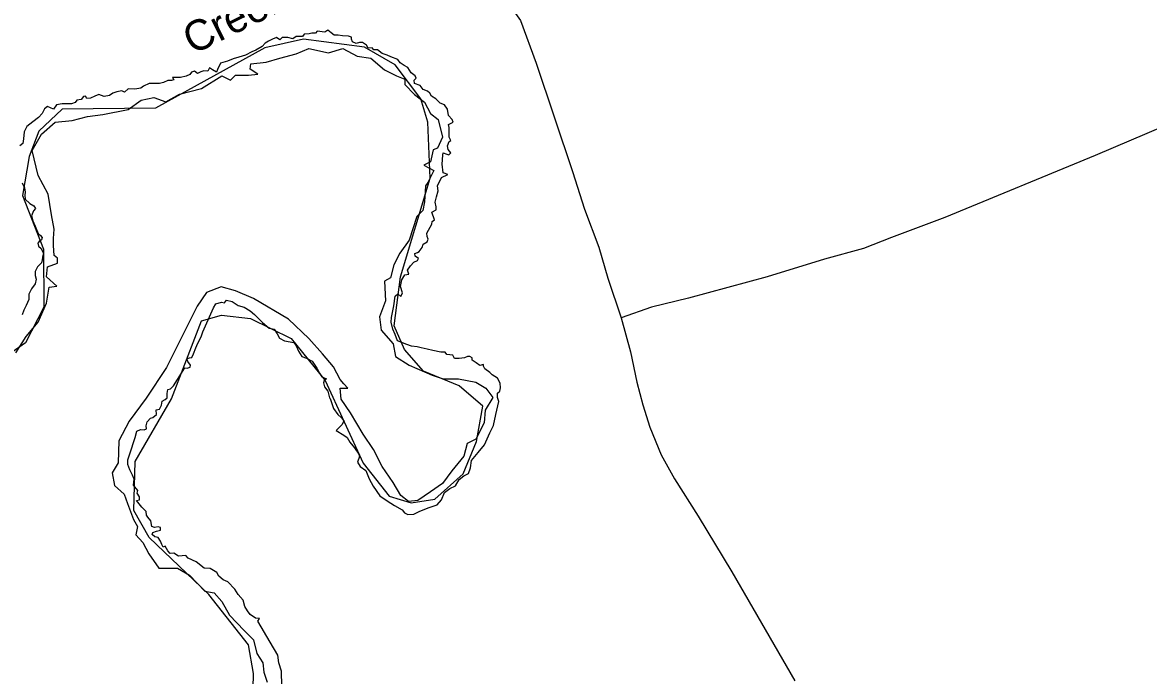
# Model space of a CAD drawing. Extents: x 2104537 to 2336408, y 34176 to 229611.
# Drawn here: x 2294016 to 2299560, y 145371 to 148587 of the extents above; entities that cross this region are included whole.
import ezdxf

# ---------------------------------------------------------------- set-up
doc = ezdxf.new("R2010")
doc.units = 0
for name, color, linetype in [('Exist Hydrographic Creek Double Shore', 7, 'Continuous'), ('Exist Hydrographic Creek Single Shore', 7, 'Continuous'), ('Exist Road Non-System Type 51', 7, 'Continuous'), ('Old_Level_32', 7, 'Continuous')]:
    doc.layers.add(name, color=color, linetype=linetype)

msp = doc.modelspace()

# ---------------------------------------------------------------- linework, layer by layer
at = {"layer": 'Exist Hydrographic Creek Double Shore'}
for points in [[(2295954.5, 148312.5), (2295948.2, 148325.6), (2295929.3, 148339.2), (2295912.6, 148365.4), (2295894.7, 148375.9), (2295874.8, 148389.6), (2295864.3, 148405.3), (2295829.8, 148417.9), (2295811.9, 148426.3), (2295785.7, 148434.7), (2295762.7, 148452.5), (2295744.9, 148453.5), (2295736.5, 148463), (2295717.6, 148461.9), (2295709.2, 148475.6), (2295690.4, 148489.2), (2295674.6, 148488.2), (2295658.9, 148484), (2295640, 148492.4), (2295635.8, 148506), (2295635.8, 148515.4), (2295620.1, 148519.6), (2295591.8, 148521.7), (2295569.8, 148525.9), (2295549.9, 148524.9), (2295535.2, 148536.4), (2295518.5, 148550), (2295503.8, 148539.6), (2295467.1, 148544.8), (2295458.7, 148534.3), (2295440.9, 148535.4), (2295427.3, 148532.2), (2295402.1, 148529.6), (2295394.8, 148519.1), (2295363.3, 148518.1), (2295346.6, 148507.6), (2295321.4, 148513.9), (2295294.1, 148513.9), (2295282.6, 148502.3), (2295265.8, 148513.9), (2295247, 148505.5), (2295227.1, 148495), (2295210.3, 148485.5), (2295195.6, 148469.8), (2295165.2, 148452), (2295144.3, 148442.5), (2295112.8, 148426.8), (2295080.3, 148417.4), (2295052, 148409), (2295024.8, 148396.4), (2294990.2, 148388), (2294975.5, 148356), (2294970.3, 148343.4), (2294950.4, 148354.9), (2294935.7, 148364.4), (2294928.3, 148348.6), (2294908.4, 148349.7), (2294893.8, 148344.5), (2294877, 148336.1), (2294862.3, 148347.6), (2294847.6, 148342.4), (2294839.3, 148330.8), (2294821.4, 148322.4), (2294794.2, 148317.2), (2294774.3, 148316.1), (2294753.3, 148316.1), (2294760.6, 148304.6), (2294749.1, 148301.4), (2294731.3, 148302.5), (2294709.3, 148292), (2294689.4, 148287.8), (2294669.4, 148287.8), (2294639.1, 148286.8), (2294610.8, 148274.2), (2294598.2, 148263.7), (2294567.8, 148259.5), (2294535.3, 148260.5), (2294517.5, 148244.3), (2294504.9, 148250.6), (2294479.7, 148245.3), (2294460.9, 148239), (2294444.1, 148228.5), (2294416.8, 148223.3), (2294390.6, 148232.7), (2294371.8, 148224.3), (2294349.8, 148214.9), (2294331.9, 148213.9), (2294325.7, 148224.3), (2294315.2, 148223.3), (2294304.7, 148207.6), (2294282.7, 148204.4), (2294275.3, 148192.9), (2294257.5, 148187.6), (2294239.7, 148187.6), (2294211.4, 148187.6), (2294183.1, 148181.3), (2294167.4, 148161.4), (2294138, 148173), (2294123.4, 148162.5), (2294111.8, 148139.4), (2294094, 148119.5)], [(2293982.9, 146960.9), (2294033.2, 147040.6), (2294091.9, 147112), (2294133.8, 147204.3), (2294146.4, 147284), (2294184.1, 147288.2), (2294133.8, 147334.3), (2294138, 147384.7), (2294188.3, 147401.5), (2294188.3, 147426.6), (2294171.6, 147439.2), (2294167.4, 147489.6), (2294167.4, 147523.1), (2294171.6, 147569.3), (2294159, 147640.6), (2294142.2, 147741.3), (2294091.9, 147833.6), (2294062.6, 147957.4), (2294108.7, 148037.1), (2294175.8, 148095.9), (2294259.6, 148104.2), (2294335.1, 148125.2), (2294410.6, 148133.6), (2294536.3, 148158.8), (2294599.2, 148204.9), (2294662.1, 148217.5), (2294720.8, 148196.6), (2294787.9, 148234.3), (2294896.9, 148261.6), (2294997.5, 148324.5), (2295039.4, 148303.5), (2295064.6, 148328.7), (2295127.5, 148328.7), (2295173.6, 148332.9), (2295135.9, 148358.1), (2295140.1, 148383.3), (2295215.5, 148391.7), (2295282.6, 148412.6), (2295362.3, 148433.6), (2295425.2, 148458.8), (2295521.6, 148437.8), (2295592.9, 148458.8), (2295664.1, 148421), (2295731.2, 148412.6), (2295798.3, 148353.9), (2295857, 148324.5), (2295898.9, 148307.7), (2295898.9, 148282.6), (2295945, 148232.2), (2295995.4, 148194.5), (2296024.7, 148139.9), (2296062.4, 148110.5), (2296083.4, 148022.4), (2296058.2, 147967.9), (2296037.3, 147959.5), (2296024.7, 147900.8), (2295991.2, 147884), (2296041.5, 147858.8), (2296012.1, 147800.1), (2295999.6, 147783.3), (2295995.4, 147703.6), (2295987, 147661.6), (2295957.6, 147632.2), (2295919.9, 147514.7), (2295873.8, 147451.8), (2295844.4, 147393.1), (2295827.7, 147330.1), (2295798.3, 147313.3), (2295802.5, 147216.8), (2295773.2, 147137.1), (2295781.5, 147072.1), (2295840.2, 147005), (2295852.8, 146942), (2295919.9, 146900.1), (2296033.1, 146849.7), (2296087.6, 146832.9), (2296163.1, 146832.9), (2296246.9, 146816.2), (2296297.2, 146786.8), (2296330.8, 146740.6), (2296293, 146677.7), (2296288.8, 146614.8), (2296246.9, 146535), (2296205, 146514.1), (2296188.2, 146451.1), (2296129.5, 146379.8), (2296083.4, 146316.9), (2296024.7, 146274.9), (2295961.8, 146232.9), (2295915.7, 146228.7), (2295878, 146258.1), (2295840.2, 146321.1), (2295785.7, 146400.8), (2295743.8, 146484.7), (2295693.5, 146560.2), (2295630.6, 146665.1), (2295584.5, 146732.2), (2295580.3, 146786.8), (2295618, 146786.8), (2295597.1, 146807.8), (2295580.3, 146828.7)], [(2296354.9, 146740.1), (2296354.9, 146762.1), (2296365.4, 146771.6), (2296368.5, 146787.3), (2296367.5, 146811.4), (2296353.8, 146835.6), (2296328.7, 146852.3), (2296317.1, 146863.9), (2296292, 146881.7), (2296284.7, 146894.3), (2296285.7, 146902.7), (2296267.9, 146897.4), (2296249, 146911.1), (2296229.1, 146923.7), (2296229.1, 146936.3), (2296218.6, 146942.5), (2296206, 146942.5), (2296192.4, 146935.2), (2296166.2, 146932.1), (2296142.1, 146932.1), (2296134.8, 146948.3), (2296105.4, 146952.5), (2296097, 146963), (2296076.1, 146963), (2296036.2, 146972.4), (2296007.9, 146977.7), (2295978.6, 146985), (2295958.7, 146989.2), (2295931.4, 146993.4), (2295907.3, 147001.8), (2295862.3, 147019.6), (2295849.7, 147050.1), (2295839.2, 147077.3), (2295830.8, 147110.9), (2295831.9, 147135), (2295844.4, 147191.7), (2295850.7, 147239.9), (2295863.3, 147250.4), (2295879, 147237.8), (2295886.4, 147255.7), (2295876.9, 147287.1), (2295883.2, 147319.6), (2295898.9, 147344.8), (2295917.8, 147348), (2295911.5, 147366.8), (2295926.2, 147388.9), (2295941.9, 147406.7), (2295959.7, 147415.1), (2295966, 147425.6), (2295949.2, 147437.1), (2295947.2, 147449.7), (2295959.7, 147455), (2295969.2, 147460.2), (2295982.8, 147479.1), (2295988, 147495.9), (2296007.9, 147506.4), (2296013.2, 147521), (2296007.9, 147533.6), (2296006.9, 147550.4), (2296031, 147593.9), (2296032, 147606.5), (2296044.6, 147616), (2296031, 147653.7), (2296053, 147664.2), (2296052, 147680), (2296046.7, 147703), (2296054.1, 147728.2), (2296062.4, 147758.6), (2296059.3, 147782.7), (2296079.2, 147823.7), (2296109.6, 147838.9), (2296087.6, 147846.2), (2296082.4, 147890.3), (2296085.5, 147933.3), (2296087.6, 147945.9), (2296104.4, 147938.5), (2296114.9, 147936.4), (2296124.3, 147944.8), (2296110.7, 147961.6), (2296107.5, 147980.5), (2296115.9, 148001.5), (2296125.3, 148006.7), (2296115.9, 148022.4), (2296115.9, 148049.7), (2296116.9, 148069.6), (2296113.8, 148084.3), (2296135.8, 148096.4), (2296130.6, 148110), (2296113.8, 148128.9), (2296108.6, 148161.4), (2296092.8, 148182.4), (2296071.9, 148189.7), (2296050.9, 148210.7), (2296028.9, 148224.3), (2296020.5, 148239), (2296009, 148248.5), (2295988, 148256.9), (2295974.4, 148276.8), (2295945.1, 148287.3), (2295944, 148304.1), (2295954.5, 148312.5)], [(2294094, 148119.5), (2294066.8, 148098.5), (2294037.4, 148075.9), (2294023.8, 148048.7), (2294020.6, 148014), (2294017.5, 147992), (2294002.8, 147980.5)], [(2294014.4, 147798.5), (2294025.9, 147773.3), (2294029, 147752.3), (2294026.9, 147736.6), (2294029, 147716.7), (2294052.1, 147696.7), (2294071, 147685.2), (2294079.3, 147670.5), (2294068.9, 147660), (2294059.4, 147634.8), (2294065.7, 147609.7), (2294078.3, 147584.5), (2294093, 147547.3), (2294104.5, 147538.9), (2294112.9, 147528.4), (2294109.7, 147516.8), (2294098.2, 147508.5), (2294090.9, 147501.1), (2294094, 147486.4), (2294106.6, 147474.9), (2294119.2, 147449.7), (2294113.9, 147431.9), (2294111.8, 147418.2), (2294109.7, 147403.6), (2294088.8, 147384.7), (2294078.3, 147360.6), (2294078.3, 147340.6), (2294083.5, 147323.8), (2294077.2, 147300.2), (2294059.4, 147275.1), (2294046.8, 147248.8), (2294046.8, 147223.7), (2294034.3, 147193.2), (2294022.7, 147170.2), (2294014.4, 147147.1)], [(2295580.3, 146828.7), (2295546.7, 146891.7), (2295492.2, 146954.6), (2295425.2, 147030.1), (2295324.5, 147126.6), (2295152.6, 147227.3), (2295064.6, 147265.1), (2294993.3, 147286.1), (2294922, 147256.7), (2294875.9, 147189.6), (2294800.5, 147038.5), (2294725, 146887.5), (2294624.4, 146736.4), (2294540.5, 146623.1), (2294490.2, 146526.6), (2294486, 146417.6), (2294456.7, 146369.3), (2294469.2, 146306.4), (2294515.4, 146264.4), (2294532.1, 146218.3), (2294561.5, 146138.5), (2294582.4, 146105), (2294574.1, 146063), (2294607.6, 146025.3), (2294637, 145970.7), (2294687.3, 145899.4), (2294779.5, 145899.4), (2294838.2, 145865.8), (2294913.7, 145786.1), (2294959.8, 145777.7), (2294997.5, 145735.7), (2295035.2, 145668.6), (2295106.5, 145593.1), (2295152.6, 145546.9), (2295169.4, 145479.8), (2295198.8, 145433.7), (2295203, 145387.5), (2295219.7, 145337.2)], [(2294673.6, 146679.8), (2294690.4, 146682.4), (2294699.8, 146702.3), (2294703, 146722.3), (2294717.7, 146730.7), (2294727.1, 146738), (2294728.1, 146760), (2294731.3, 146778.9), (2294743.9, 146783.1), (2294758.5, 146797.8), (2294778.5, 146829.3), (2294814.1, 146886.4), (2294825.6, 146884.3), (2294840.3, 146889.6), (2294842.4, 146900.1), (2294829.8, 146916.9), (2294824.6, 146931.5), (2294837.2, 146935.7), (2294848.7, 146937.8), (2294857.1, 146954.6), (2294868.6, 146985), (2294878, 147008.1), (2294895.9, 147038.5), (2294904.2, 147063.7), (2294955.6, 147182.2), (2294968.2, 147202.2), (2294995.4, 147210.6), (2295010.1, 147206.4), (2295020.6, 147218.9), (2295047.8, 147212.7), (2295078.2, 147193.8), (2295107.6, 147185.4), (2295136.9, 147166.5), (2295157.9, 147148.7), (2295177.8, 147128.7), (2295196.7, 147109.9), (2295230.2, 147081.5), (2295254.3, 147076.3), (2295270, 147053.2), (2295281.6, 147032.2), (2295305.7, 147018.6), (2295351.8, 147011.3), (2295363.3, 146995.5), (2295374.9, 146968.2), (2295391.6, 146942), (2295413.6, 146934.7), (2295441.9, 146920), (2295465, 146885.4), (2295477.6, 146860.2), (2295490.2, 146841.3), (2295512.2, 146831.9), (2295501.7, 146823.5), (2295497.5, 146813), (2295502.7, 146792), (2295519.5, 146772.1), (2295527.9, 146738.5), (2295530, 146735.4), (2295546.8, 146685.6), (2295568.8, 146657.2), (2295585.5, 146640.5), (2295598.1, 146625.8), (2295588.7, 146607.9), (2295570.9, 146589.1), (2295560.4, 146577.5), (2295598.1, 146555.5), (2295613.8, 146542.9), (2295627.5, 146520.9), (2295649.5, 146491.5), (2295671.5, 146461.1), (2295674.6, 146449.6), (2295665.2, 146421.2), (2295678.8, 146400.3), (2295706.1, 146381.4), (2295722.8, 146339.4), (2295741.7, 146302.7), (2295775.3, 146256.5), (2295811.9, 146231.4), (2295847.6, 146208.3), (2295884.3, 146187.3), (2295895.8, 146171.6), (2295912.6, 146164.2), (2295943, 146166.3), (2295969.2, 146177.9), (2296013.2, 146197.3), (2296057.2, 146212), (2296078.2, 146236.1), (2296092.8, 146272.8), (2296119, 146291.7), (2296147.3, 146304.3), (2296165.2, 146335.7), (2296189.3, 146353.6), (2296211.3, 146365.1), (2296221.8, 146394.5), (2296227, 146429.1), (2296259.5, 146470), (2296289.9, 146506.7), (2296317.1, 146566.5), (2296335, 146602.2), (2296346.5, 146655.7), (2296361.2, 146721.2), (2296354.9, 146740.1)], [(2295293.1, 145317.8), (2295291, 145392.2), (2295278.4, 145433.1), (2295272.1, 145470.9), (2295234.4, 145534.9), (2295174.7, 145638.2), (2295183, 145650.8), (2295163.1, 145653.9), (2295136.9, 145670.7), (2295123.3, 145689.6), (2295110.7, 145710.6), (2295101.3, 145742), (2295078.2, 145770.4), (2295061.5, 145796.6), (2295025.8, 145831.7), (2295002.8, 145842.2), (2294981.8, 145860.1), (2294972.4, 145877.9), (2294938.8, 145897.8), (2294909.5, 145898.9), (2294870.7, 145931.4), (2294831.9, 145948.2), (2294819.3, 145961.8), (2294783.7, 145958.1), (2294760.6, 145972.8), (2294741.8, 145971.8), (2294731.3, 145984.3), (2294718.7, 146007.4), (2294708.2, 146002.2), (2294701.9, 146016.9), (2294695.7, 146032.6), (2294684.1, 146050.4), (2294666.3, 146053.6), (2294653.7, 146065.1), (2294657.9, 146075.6), (2294674.7, 146081.9), (2294695.7, 146087.1), (2294695.7, 146099.7), (2294683.1, 146103.9), (2294665.3, 146099.7), (2294651.6, 146105), (2294647.4, 146133.3), (2294632.8, 146151.1), (2294626.5, 146160.6), (2294624.4, 146178.4), (2294603.4, 146199.4), (2294577.2, 146233.5), (2294590.8, 146236.6), (2294590.8, 146250.3), (2294579.3, 146269.1), (2294583.5, 146281.7), (2294562.5, 146309), (2294564.6, 146337.3), (2294557.3, 146357.2), (2294544.7, 146384.5), (2294534.2, 146409.7), (2294534.2, 146432.8), (2294544.7, 146462.1), (2294569.9, 146543.4), (2294578.3, 146573.9), (2294597.1, 146583.3), (2294614.9, 146581.2), (2294626.5, 146585.4), (2294624.4, 146601.1), (2294629.6, 146620), (2294646.4, 146637.8), (2294657.9, 146641), (2294675.7, 146655.7), (2294673.6, 146679.8)]]:
    msp.add_lwpolyline(points, dxfattribs=at)
at = {"layer": 'Exist Hydrographic Creek Single Shore'}
msp.add_lwpolyline([(2295147.6, 145154.9), (2295153.5, 145381), (2295127.5, 145522.6), (2294933.5, 145769.1), (2294639.4, 146050.2), (2294563.6, 146182.9), (2294569.5, 146425.5), (2294749.6, 146733.6), (2294896.6, 147117.8), (2294995.6, 147145.4), (2295137.5, 147129.6), (2295338.5, 147030.6), (2295506.6, 146823.9), (2295693.6, 146416.9), (2295820.5, 146253.8), (2295929.6, 146222.1), (2296045.5, 146239.5), (2296185.5, 146364.8), (2296251.6, 146524.2), (2296282.5, 146697.4), (2296165.6, 146798.1), (2295989.5, 146870.4), (2295896.6, 146977.1), (2295845.6, 147092.9), (2295876.5, 147335), (2296022.5, 147820.9), (2296011.4, 148096.7), (2295976.6, 148212.1), (2295850.5, 148378.5), (2295699.6, 148466.7), (2295399.6, 148505.3), (2295208.5, 148463.2), (2294669.6, 148165.2), (2294211.5, 148161), (2294095.4, 148051.7), (2294047.5, 147928), (2294015.5, 147735.1), (2294118.6, 147470.7), (2294120.5, 147185.3), (2294030.4, 147009.9), (2293608.4, 146716.3)], dxfattribs=at)
at = {"layer": 'Exist Road Non-System Type 51'}
for points in [[(2295068.9, 149213), (2295257.9, 149131.2), (2295453.1, 149036), (2295564.3, 148965.6), (2295630.8, 148926.6), (2295837.7, 148857.3), (2296000.4, 148809.6), (2296305.8, 148709.5), (2296360, 148696.3), (2296406.4, 148670.8), (2296434.8, 148643.4), (2296467.7, 148597.8), (2296544.3, 148387.1), (2296723.5, 147853.2), (2296782.3, 147668.4), (2296852.8, 147481.1), (2296897, 147327.7), (2296963.5, 147132.6)], [(2300530.4, 148440.9), (2300375.6, 148370.7), (2300164.6, 148282), (2299641.1, 148078.9), (2299297.2, 147932.4), (2298557.2, 147626.2), (2298294.6, 147528.6), (2298157.1, 147474.9), (2297963.9, 147422.2), (2297683, 147334.5), (2297294.3, 147229.2), (2297113.1, 147184.8), (2296963.5, 147132.6)], [(2296963.5, 147132.6), (2297010.1, 146965.4), (2297040, 146815.9), (2297069.6, 146704.1), (2297104.9, 146594.9), (2297161, 146457.4), (2297226.6, 146340.3), (2297343.1, 146156), (2297509, 145882.2), (2297818.4, 145344.6)]]:
    msp.add_lwpolyline(points, dxfattribs=at)

# ---------------------------------------------------------------- texts
at = {"layer": 'Old_Level_32'}
msp.add_text('Creek', height=150, rotation=26.2953, dxfattribs=at).set_placement((2294853.2, 148427))

doc.saveas('drawing.dxf')
